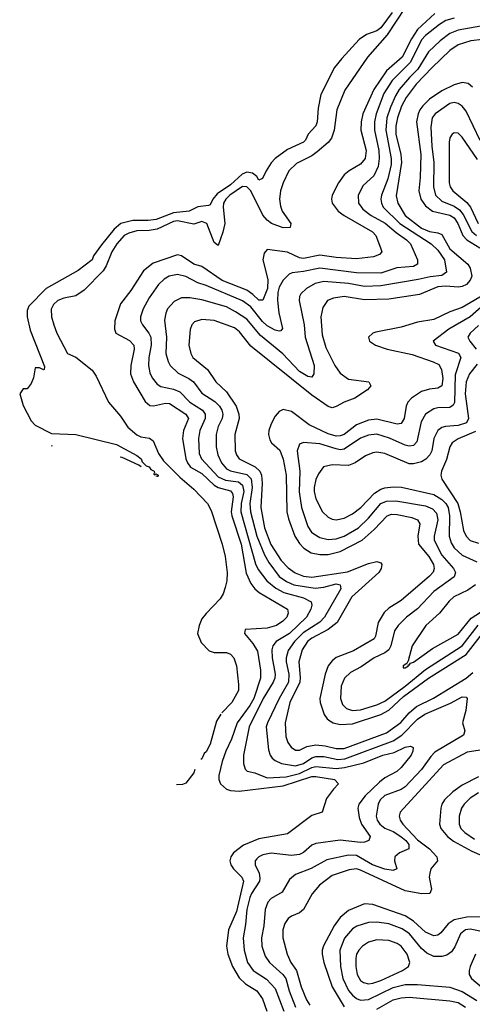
# Model space of a CAD drawing. Header units: inches. Extents: x 990535 to 1117859, y 769386 to 892122.
# Tile 339 of 656: x 1067193 to 1069420, y 791083 to 795934. Entities that reach past the tile are written whole.
import ezdxf

# ---------------------------------------------------------------- set-up
doc = ezdxf.new("R2010")
doc.units = ezdxf.units.IN
doc.header["$MEASUREMENT"] = 0
doc.layers.add('B0769', color=7, linetype='Continuous')

msp = doc.modelspace()

# ---------------------------------------------------------------- linework, layer by layer
at = {"layer": 'B0769', "color": 5}
for points, elevation in [([(1069025.4, 795970), (1068970, 795893), (1068950, 795879.4), (1068899.1, 795860.9), (1068863.9, 795836.1), (1068777.5, 795742.5), (1068742.5, 795697.5), (1068675.5, 795564.5), (1068662, 795498), (1068656.6, 795430), (1068650, 795411.3), (1068613.2, 795370), (1068599.3, 795340.7), (1068590.1, 795329.9), (1068510, 795293.8), (1068450.1, 795249.9), (1068430, 795228.3), (1068405, 795190), (1068387.9, 795152.1), (1068370, 795144), (1068360.6, 795160.6), (1068338.3, 795178.3), (1068310, 795183.2), (1068287.2, 795172.8), (1068230, 795121.1), (1068164.1, 795075.9), (1068142.8, 795050), (1068130, 795021.3), (1068122.3, 795017.7), (1068070, 795012.5), (1068026.3, 794990), (1067950, 794982.7), (1067864.9, 794950), (1067825.1, 794945.1), (1067750, 794945), (1067690.1, 794929.9), (1067657.5, 794902.5), (1067595.4, 794824.6), (1067556.9, 794770), (1067549.1, 794750.9), (1067481.4, 794698.6), (1067323.5, 794610), (1067237.8, 794522.2), (1067230, 794501.2), (1067229.6, 794470.4), (1067244.3, 794404.3), (1067314.8, 794225.2), (1067314, 794210), (1067310, 794208.7), (1067290, 794218), (1067270, 794218), (1067260.7, 794170), (1067250, 794142), (1067230, 794115.3), (1067210, 794116), (1067193.4, 794090), (1067210, 794034), (1067250, 793958), (1067270, 793936.4), (1067350, 793895.9), (1067470, 793890.9), (1067670, 793840.6), (1067770, 793786.9), (1067790.8, 793770), (1067796.5, 793756.5), (1067816, 793736), (1067830, 793731.5), (1067837.7, 793717.7), (1067854.2, 793710), (1067856.7, 793703.3), (1067852.3, 793693.8)], 2560), ([(1069090, 795993.6), (1069000.9, 795859.1), (1068903.8, 795750), (1068793.1, 795586.9), (1068753.8, 795490), (1068739.6, 795390), (1068727.2, 795350), (1068710.8, 795329.2), (1068657, 795283), (1068630, 795263.9), (1068554.3, 795225.7), (1068517.6, 795190), (1068489.1, 795130), (1068477.1, 795090), (1068471.6, 795050), (1068475.8, 795015.8), (1068484.7, 794990), (1068526.4, 794930), (1068523.8, 794910), (1068490, 794908.6), (1068431.2, 794930), (1068410, 794945.8), (1068390, 794970.3), (1068330, 795090.4), (1068310, 795110.3), (1068290, 795111.7), (1068227.7, 795070), (1068206.9, 795050), (1068195.8, 795030), (1068193.6, 795010), (1068202.3, 794930), (1068192.8, 794887.2), (1068170, 794821.6), (1068150, 794835.4), (1068114.2, 794930), (1068090, 794938.9), (1068050, 794926.8), (1067970, 794943.3), (1067950, 794938.9), (1067870, 794902.2), (1067830, 794894.7), (1067770, 794893.5), (1067730, 794882.3), (1067708, 794870), (1067671.7, 794830), (1067646.7, 794790), (1067618.8, 794721.2), (1067603.7, 794696.3), (1067510, 794600.9), (1067470, 794573.8), (1067410, 794562.7), (1067380.2, 794550), (1067359.8, 794530), (1067348.4, 794508.4), (1067349.2, 794470), (1067360.6, 794430), (1067376.3, 794390), (1067428.9, 794288.9), (1067470, 794272.1), (1067550, 794207.2), (1067570, 794177.4), (1067629.6, 794049.6), (1067690, 793980.8), (1067725.9, 793925.9), (1067770, 793888.2), (1067790, 793879.2), (1067831.8, 793871.8), (1067850, 793858.8), (1067876.2, 793796.2), (1067901.3, 793761.3), (1067980.7, 793680.7), (1068050, 793621.8), (1068117.7, 793550), (1068135.9, 793515.9), (1068190, 793350.2), (1068204.2, 793290), (1068214.5, 793210), (1068211.8, 793170), (1068203.8, 793136.2), (1068194.7, 793105.3), (1068180, 793080), (1068110, 793009), (1068090, 792982.6), (1068075.5, 792950), (1068068.4, 792910), (1068085.3, 792865.3), (1068124.9, 792824.9), (1068150, 792816.7), (1068210, 792816.1), (1068230, 792807.9), (1068246.9, 792790), (1068259.9, 792750), (1068270, 792658), (1068269, 792630), (1068237.4, 792570), (1068187.5, 792518.5)], 2580), ([(1069236.1, 795963.9), (1069150, 795885.8), (1069119.9, 795840.1), (1069074.2, 795750), (1068998, 795682), (1068934.8, 795590), (1068881.9, 795470), (1068872.4, 795430), (1068871.1, 795390), (1068898.1, 795290), (1068892.4, 795250), (1068870, 795222.9), (1068813.4, 795190), (1068790.1, 795170), (1068760.9, 795130), (1068730.1, 795070), (1068726.8, 795050), (1068730.8, 795030), (1068759.2, 794990), (1068788.7, 794968.7), (1068929.5, 794889.5), (1068944.9, 794870), (1068968.5, 794810), (1068974, 794790), (1068963.7, 794776.3), (1068934.6, 794765.4), (1068850, 794755), (1068750, 794761.5), (1068670, 794773.7), (1068590, 794757.9), (1068570, 794761.4), (1068510, 794788.8), (1068410, 794801), (1068396.7, 794783.3), (1068390.1, 794750), (1068413.4, 794653.4), (1068412, 794610), (1068390, 794552.8), (1068370, 794551.5), (1068340.6, 794580.6), (1068310, 794602.1), (1068189.6, 794649.6), (1068090, 794718.1), (1068050, 794729.5), (1067990, 794769.9), (1067970, 794775.3), (1067850, 794734), (1067802.9, 794697.1), (1067740.7, 794599.3), (1067690, 794533.6), (1067661.3, 794450), (1067659.3, 794410), (1067666.3, 794390), (1067734, 794354), (1067754.1, 794330), (1067756.8, 794310), (1067739.4, 794230), (1067737.8, 794190), (1067753.4, 794150), (1067810, 794052.7), (1067833.1, 794033.1), (1067852.2, 794032.2), (1067910, 794045.1), (1067930, 794043.7), (1068010.8, 793990), (1068024.5, 793970), (1067999.4, 793910), (1067993.4, 793870), (1068011.2, 793770), (1068019.1, 793750), (1068034, 793730), (1068090, 793697.8), (1068150, 793640.3), (1068170, 793630), (1068230, 793612.2), (1068239.9, 793599.9), (1068243.7, 793583.7), (1068233.9, 793510), (1068236.2, 793490), (1068282.7, 793350), (1068306.8, 793206.8), (1068330, 793156.1), (1068349.6, 793130), (1068371.3, 793111.3), (1068511.3, 793030), (1068514.8, 793010), (1068506.7, 792990), (1068488, 792970), (1068456.9, 792950), (1068410, 792937), (1068303.1, 792930), (1068298.4, 792910), (1068340.5, 792860.5), (1068362.5, 792822.5), (1068378.6, 792730), (1068377.7, 792690), (1068344.5, 792590), (1068324.9, 792555.1), (1068262.8, 792470), (1068235.9, 792390), (1068207.9, 792330), (1068190, 792279.2), (1068173.6, 792210), (1068173.1, 792190), (1068181.3, 792170), (1068210, 792142.8), (1068230, 792136.2), (1068273.1, 792133.1), (1068490, 792159), (1068630, 792205.2), (1068650, 792206.3), (1068742, 792190), (1068762.4, 792170), (1068736.3, 792143.7), (1068702.9, 792097.1), (1068680.5, 792030), (1068630, 792012.8), (1068510, 791923.4), (1068370, 791898.4), (1068293.5, 791866.5), (1068245.3, 791830), (1068231.3, 791810), (1068227.5, 791790), (1068232.5, 791770), (1068244.4, 791750), (1068286.5, 791710), (1068294.1, 791690), (1068259.5, 791540.5), (1068220.9, 791450), (1068210.4, 791370), (1068216.5, 791330), (1068239.7, 791270), (1068273.2, 791213.2), (1068304.1, 791184.1), (1068359.8, 791150), (1068388.4, 791110), (1068409.1, 791050)], 2620), ([(1069330, 795941.7), (1069290, 795929.6), (1069258.1, 795910), (1069190, 795855.8), (1069170, 795834.2), (1069115.6, 795724.4), (1069025.6, 795634.4), (1068983.9, 795570), (1068946.1, 795470), (1068937.9, 795430), (1068938.5, 795390), (1068959.8, 795290), (1068961.5, 795250), (1068956.7, 795210), (1068935.7, 795164.3), (1068882.2, 795117.8), (1068859, 795070), (1068859.8, 795030), (1068880.8, 795000.8), (1068922.2, 794970), (1068991.5, 794931.5), (1069045.4, 794885.4), (1069096, 794850), (1069115.6, 794830), (1069150.1, 794750), (1069150.5, 794729.5), (1069130, 794717.3), (1069049.3, 794710.7), (1068970, 794684.4), (1068850, 794686.7), (1068670, 794710.2), (1068590, 794693.4), (1068533.1, 794686.9), (1068519, 794681), (1068489, 794651), (1068470, 794616.1), (1068463.7, 794590), (1068461.7, 794550), (1068468.4, 794490), (1068486.8, 794413.2), (1068478.3, 794401.7), (1068470, 794399.1), (1068450, 794403.7), (1068410, 794425.4), (1068387.1, 794447.1), (1068330, 794518.6), (1068290, 794549.2), (1068110, 794625), (1068070, 794637.6), (1068010, 794668.7), (1067970, 794678.8), (1067929.2, 794670), (1067904.4, 794655.6), (1067875.8, 794630), (1067830, 794563.1), (1067800.7, 794510), (1067786.9, 794470), (1067788.2, 794450), (1067797.5, 794430), (1067829.1, 794390), (1067837.7, 794370), (1067839.7, 794330), (1067829, 794270), (1067827, 794230), (1067834, 794194), (1067845.2, 794170), (1067870, 794138.4), (1067887.2, 794127.2), (1067950, 794114.4), (1067980.4, 794100.4), (1068029.6, 794050), (1068092.6, 794010), (1068105.4, 793990), (1068105.8, 793970), (1068079.3, 793910), (1068072.6, 793870), (1068076.9, 793796.9), (1068088.1, 793770), (1068170, 793681.9), (1068206, 793666), (1068270, 793656.7), (1068290, 793640.1), (1068295.3, 793610), (1068282.4, 793550), (1068280.8, 793510), (1068353.9, 793253.9), (1068365.8, 793225.8), (1068408.7, 793168.7), (1068453.6, 793133.6), (1068492.7, 793112.7), (1068590, 793085.4), (1068626.4, 793066.4), (1068630.1, 793050), (1068624.9, 793030), (1068603.6, 792990), (1068519.9, 792910), (1068455.5, 792870), (1068438.4, 792850), (1068434.1, 792830), (1068435.9, 792790), (1068449.3, 792710), (1068448.4, 792690), (1068440.5, 792670), (1068391.1, 792590), (1068322.5, 792450), (1068295, 792310), (1068293.7, 792270), (1068302, 792242), (1068311.7, 792231.7), (1068350, 792223.8), (1068410, 792199.5), (1068504.2, 792204.2), (1068570, 792219.9), (1068630, 792250.5), (1068650, 792255.3), (1068750, 792244.4), (1068790.9, 792249.1), (1068886.8, 792273.2), (1068979.4, 792310), (1069035.4, 792324.6), (1069090, 792349.4), (1069115, 792355), (1069128.6, 792348.6), (1069127.2, 792330), (1069118.7, 792310), (1069070, 792249.9), (1069047.9, 792230), (1068990, 792199.7), (1068963, 792177), (1068892.3, 792110), (1068862.1, 792070), (1068857.4, 792050), (1068863.1, 792003.1), (1068874, 791970), (1068917.5, 791910), (1068910.3, 791890), (1068890, 791882.3), (1068870, 791881), (1068770, 791891.4), (1068650, 791876.1), (1068630, 791867.9), (1068590, 791831.8), (1068570, 791821.8), (1068530, 791816.6), (1068430, 791827.9), (1068390, 791819.6), (1068370.2, 791810), (1068360.3, 791799.7), (1068351.9, 791790), (1068351.7, 791770), (1068370.7, 791730), (1068375.3, 791704.7), (1068372.5, 791690), (1068333.4, 791630), (1068325.7, 791610), (1068310, 791549.7), (1068304, 791476), (1068292, 791410), (1068297.1, 791350), (1068313.3, 791290), (1068342.5, 791250), (1068407.8, 791207.8), (1068450, 791161.9), (1068492.8, 791050)], 2640), ([(1069490, 795906.3), (1069350, 795881.6), (1069310, 795866.6), (1069261.5, 795830), (1069204.3, 795775.7), (1069151.8, 795690), (1069110.4, 795649.6), (1069059.9, 795590), (1069041.2, 795558.8), (1069017.5, 795502.5), (1068999.9, 795450), (1068993.9, 795390), (1069019.9, 795250), (1069019.9, 795220.1), (1069003.9, 795150), (1068972.9, 795070), (1068969.6, 795050), (1068972.7, 795030), (1068982.1, 795010), (1069063.3, 794930), (1069216.8, 794830), (1069250, 794797.9), (1069282.6, 794750), (1069293.6, 794690), (1069270, 794673.1), (1069212.3, 794667.7), (1069153.9, 794653.9), (1068970, 794623.2), (1068890, 794619.2), (1068810, 794634.7), (1068690, 794643.9), (1068646.2, 794633.8), (1068603.9, 794610), (1068576.5, 794583.5), (1068569.5, 794570), (1068568.3, 794550), (1068592.8, 794430), (1068598.3, 794370), (1068642.1, 794230), (1068640.2, 794190), (1068630, 794173), (1068610, 794176.1), (1068570, 794200.1), (1068487.3, 794287.3), (1068378.3, 794378.3), (1068310, 794458.3), (1068255.4, 794495.4), (1068210, 794519), (1068090, 794553.4), (1068030, 794563.7), (1067990, 794563.9), (1067953.9, 794546.1), (1067920.9, 794510), (1067911.8, 794488.2), (1067905.7, 794454.3), (1067914.9, 794370), (1067912.7, 794290), (1067923.6, 794250), (1067934, 794230), (1067972.2, 794192.2), (1068026, 794166), (1068047.6, 794150), (1068090, 794094.8), (1068153, 794053), (1068175.4, 794030), (1068187.5, 794010), (1068192.6, 793990), (1068190.1, 793970), (1068170.1, 793929.9), (1068159.4, 793890), (1068160.6, 793830), (1068168.8, 793790), (1068186.2, 793750), (1068210, 793721.8), (1068230.8, 793710.8), (1068310, 793693.6), (1068331.5, 793671.5), (1068336.6, 793630), (1068325.6, 793550), (1068328.3, 793510), (1068359.8, 793390), (1068397.2, 793297.2), (1068419.2, 793259.2), (1068470.5, 793190.5), (1068505.7, 793165.7), (1068541.5, 793150), (1068646.6, 793133.4), (1068690, 793138.5), (1068750, 793154.4), (1068770.1, 793150), (1068773.8, 793130), (1068692.9, 792990), (1068670, 792965.9), (1068587.5, 792912.5), (1068544.9, 792870), (1068514.4, 792825.6), (1068503.8, 792790), (1068503.7, 792770), (1068516.8, 792710), (1068514.9, 792670), (1068469.7, 792590), (1068412.1, 792470), (1068406.5, 792450), (1068416.8, 792336.8), (1068426.1, 792310), (1068436.1, 792296.1), (1068450, 792284.1), (1068481.5, 792270), (1068550, 792257.8), (1068590, 792269.8), (1068630, 792298), (1068650, 792304.9), (1068690, 792304), (1068759.1, 792290), (1068792.5, 792292.5), (1069030, 792381.7), (1069072.8, 792410), (1069150, 792487.9), (1069187.1, 792512.9), (1069312.7, 792567.3), (1069370, 792598.2), (1069390, 792596.5), (1069394.7, 792590), (1069388.1, 792530), (1069370.9, 792470), (1069383.8, 792430), (1069376.9, 792410), (1069234.9, 792325.1), (1069215.1, 792304.9), (1069170, 792240.5), (1069090, 792155), (1069070, 792141.5), (1068990, 792112.3), (1068966.4, 792090), (1068956.1, 792070), (1068947.5, 792010), (1068952.6, 791990), (1068964.9, 791970), (1068990, 791951.6), (1069030, 791935.4), (1069068.1, 791910), (1069092.7, 791890), (1069107.2, 791870), (1069108.4, 791850), (1069060.9, 791830), (1069038.4, 791810), (1069037.4, 791790), (1069048.7, 791750), (1069030, 791742), (1068990, 791749.2), (1068928.1, 791770), (1068850, 791815.7), (1068810, 791817.9), (1068704.7, 791795.3), (1068627.8, 791752.2), (1068550, 791722.9), (1068521.3, 791698.7), (1068484.1, 791635.9), (1068430, 791604.5), (1068413.8, 791586.2), (1068400.7, 791550), (1068394.7, 791470), (1068383.6, 791410), (1068384.7, 791370), (1068400.8, 791320.8), (1068422.6, 791290), (1068488.1, 791230), (1068502.8, 791210), (1068519.6, 791150), (1068550.7, 791070)], 2660), ([(1069470, 795836.8), (1069412, 795830), (1069350, 795810.3), (1069310, 795781.9), (1069221.8, 795698.2), (1069144.2, 795615.8), (1069093.7, 795550), (1069071.9, 795508.1), (1069051.4, 795450), (1069043.8, 795410), (1069044.4, 795370), (1069068.3, 795270), (1069072, 795230), (1069046.1, 795066.1), (1069053.2, 795030), (1069090.1, 794970), (1069170, 794906), (1069210, 794889.6), (1069250, 794884.6), (1069270, 794875.5), (1069310, 794805.1), (1069398.2, 794730), (1069409.5, 794710), (1069416.8, 794670), (1069408.6, 794650), (1069390.5, 794630), (1069370, 794619.1), (1069350, 794615.5), (1069290, 794621.2), (1069250, 794618), (1069159.5, 794580.5), (1069010, 794557.2), (1068890, 794554.5), (1068790, 794569.9), (1068737.4, 794562.6), (1068707.7, 794550), (1068684.4, 794515.6), (1068675.4, 794470), (1068680.9, 794380.9), (1068699.7, 794319.7), (1068743.4, 794230), (1068770, 794192.9), (1068810, 794162.9), (1068910.3, 794150), (1068921.2, 794130), (1068904.4, 794110), (1068842.7, 794070), (1068790, 794049.9), (1068750, 794028.9), (1068730, 794022.4), (1068710, 794027.5), (1068630, 794083.7), (1068330, 794325.6), (1068275.4, 794395.4), (1068250, 794415.1), (1068150, 794451.4), (1068090, 794456.8), (1068054, 794446), (1068039.6, 794430), (1068031.8, 794408.2), (1068025.7, 794330), (1068034.6, 794290), (1068045.7, 794270), (1068116.6, 794210), (1068158.4, 794150), (1068210, 794100.1), (1068258.9, 794030), (1068271.8, 793990), (1068273.4, 793970), (1068252.2, 793890), (1068253.3, 793810), (1068259.9, 793790), (1068273.4, 793770), (1068351.6, 793731.6), (1068375.3, 793710), (1068382.7, 793690), (1068386.1, 793650), (1068379.6, 793530), (1068398.2, 793430), (1068428.8, 793348.8), (1068479, 793270), (1068513.4, 793233.4), (1068548.3, 793208.3), (1068590, 793192.1), (1068630, 793186.9), (1068805.8, 793214.2), (1068910, 793255), (1068950, 793264.8), (1068970, 793257.4), (1068974.5, 793250), (1068972, 793230), (1068959.4, 793210), (1068826.4, 793090), (1068755.4, 792964.6), (1068710.6, 792929.3), (1068630, 792887.8), (1068609.7, 792870), (1068582.8, 792830), (1068567.2, 792770), (1068573.5, 792693.5), (1068570.8, 792670), (1068522.6, 792570), (1068499.7, 792470), (1068503, 792403), (1068513.1, 792373.1), (1068529.3, 792349.3), (1068550, 792336.1), (1068570, 792335), (1068606.1, 792353.9), (1068650, 792361.4), (1068696.5, 792356.5), (1068750, 792343.9), (1068790, 792344), (1068998.5, 792421.5), (1069068.4, 792471.6), (1069110, 792519), (1069144.6, 792550), (1069228.5, 792591.5), (1069390, 792690.7), (1069422, 792718)], 2680), ([(1069421.3, 795601.3), (1069400, 795620), (1069370, 795624.4), (1069330, 795613), (1069270, 795583.1), (1069210, 795541.9), (1069176.3, 795510), (1069162.5, 795490), (1069153.6, 795470), (1069145.3, 795430), (1069166, 795270), (1069163.3, 795156.7), (1069156.7, 795090), (1069167.4, 795050), (1069190, 795016.6), (1069223.7, 794990), (1069310, 794971), (1069330, 794958.2), (1069348.5, 794930), (1069373.2, 794870), (1069393.3, 794850), (1069457.3, 794810)], 2720), ([(1069458.5, 795338.5), (1069390, 795482.4), (1069370, 795507.1), (1069350, 795520.8), (1069330, 795525.8), (1069310, 795520.7), (1069236.8, 795470), (1069222.7, 795450), (1069215.8, 795404.2), (1069220.2, 795310), (1069230.5, 795230), (1069228.2, 795110), (1069238.8, 795070), (1069270, 795039.7), (1069330, 795014.7), (1069356.8, 794996.8), (1069374.1, 794974.1), (1069418.3, 794890), (1069439.7, 794870)], 2740), ([(1069445.1, 795245.1), (1069370, 795355.3), (1069350, 795374.4), (1069330, 795377.2), (1069321.5, 795370), (1069308.6, 795351.4), (1069305.4, 795330), (1069306.5, 795130), (1069310.6, 795110), (1069323.3, 795090), (1069393.4, 795033.4), (1069410.7, 795010), (1069448.9, 794930)], 2760), ([(1069496.7, 794590), (1069370, 794516.3), (1069310, 794494.9), (1069230, 794456.8), (1069150, 794443), (1069070, 794419.9), (1068945.8, 794394.2), (1068930.2, 794389.8), (1068909.4, 794370.6), (1068914.9, 794350), (1068943.1, 794330), (1069001.6, 794310), (1069124.2, 794284.2), (1069227.7, 794247.7), (1069254.4, 794234.4), (1069267.7, 794210), (1069274.1, 794165.9), (1069270, 794129.9), (1069250, 794118.5), (1069210, 794114.1), (1069170, 794102.8), (1069120.4, 794070), (1069103.4, 794050), (1069093.9, 794030), (1069085.3, 793970), (1069070, 793944.7), (1069050, 793941.2), (1068950, 793965.7), (1068910, 793961.1), (1068850, 793937.6), (1068788.9, 793891.1), (1068770, 793883.4), (1068750, 793882.7), (1068710, 793894.4), (1068617.5, 793937.5), (1068530, 794003.2), (1068490, 794012.8), (1068470, 794004.2), (1068450, 793980.9), (1068430, 793943.1), (1068419.4, 793910), (1068417.4, 793890), (1068423.5, 793863.5), (1068432.1, 793850), (1068472.7, 793812.7), (1068489.5, 793769.5), (1068503.5, 793690), (1068507, 793510), (1068515.1, 793475.1), (1068547, 793390), (1068570, 793353.5), (1068591.8, 793330), (1068627.5, 793307.5), (1068670, 793299.2), (1068710, 793299), (1068770, 793313.9), (1068877.8, 793370), (1068937.6, 793422.4), (1069000.6, 793490), (1069022.4, 793497.6), (1069050, 793496.6), (1069122.1, 793482.1), (1069150.1, 793470), (1069161.7, 793450), (1069151.2, 793390), (1069155.8, 793350), (1069206.2, 793290), (1069228.7, 793250), (1069232.5, 793230), (1069227.9, 793212.1), (1069210, 793192), (1069070, 793073), (1069010, 793034.7), (1068986.9, 793013.1), (1068956.5, 792963.5), (1068943.9, 792896.1), (1068936.6, 792883.4), (1068835.2, 792824.8), (1068750, 792792.1), (1068730, 792775.8), (1068711.4, 792750), (1068695.3, 792710), (1068669.7, 792590), (1068672.1, 792570), (1068691.5, 792511.5), (1068705.8, 792490), (1068719.2, 792479.2), (1068736.1, 792470), (1068770, 792461.9), (1068830, 792464.8), (1068970, 792511.8), (1069010, 792531.7), (1069080.9, 792599.1), (1069204.5, 792690), (1069390, 792806.3), (1069470.5, 792909.5)], 2720), ([(1069479, 794530), (1069410, 794470.7), (1069303.9, 794410), (1069227.4, 794350), (1069238.9, 794330), (1069351.2, 794291.2), (1069362.7, 794270), (1069335.4, 794184.6), (1069331.6, 794048.4), (1069325.3, 794034.7), (1069310, 794023), (1069250, 794021.8), (1069230, 794016.9), (1069190.1, 793989.9), (1069167.9, 793952.1), (1069146.4, 793853.6), (1069130, 793835.5), (1069110, 793832.8), (1069090, 793838.1), (1069012.6, 793872.6), (1068950, 793891.6), (1068910, 793886.9), (1068870, 793873), (1068790, 793817.4), (1068770, 793815.4), (1068750, 793819.9), (1068670, 793845), (1068590, 793851.2), (1068570, 793843.1), (1068559, 793810), (1068571.2, 793710), (1068568.7, 793608.7), (1068579.9, 793530), (1068610, 793436.9), (1068628.3, 793410), (1068640.2, 793400.2), (1068670, 793382.2), (1068710, 793372.8), (1068750, 793376.4), (1068790, 793390.1), (1068860.1, 793430), (1068910, 793478.9), (1068970, 793549.7), (1068997.4, 793562.6), (1069044.3, 793564.3), (1069190, 793538.5), (1069223.8, 793523.8), (1069243.2, 793503.2), (1069251, 793470), (1069231.7, 793390), (1069232.9, 793370), (1069270, 793295.3), (1069327.9, 793230), (1069337.7, 793210), (1069330.2, 793190), (1069230, 793117.1), (1069150, 793032.2), (1069096.8, 792990), (1069055.5, 792950), (1069037.5, 792922.5), (1069019.6, 792850), (1069008.4, 792830), (1068990, 792814.8), (1068937.5, 792790), (1068873.8, 792746.2), (1068821.4, 792718.6), (1068791.6, 792690), (1068775.3, 792650), (1068771.4, 792590), (1068780.8, 792560.8), (1068800.2, 792540.2), (1068830.1, 792530.1), (1068870, 792534.2), (1068950, 792557.9), (1068990, 792576), (1069089.6, 792650), (1069190, 792733), (1069369.9, 792850), (1069449, 792951)], 2740), ([(1069450, 794427.8), (1069408.8, 794390), (1069398.5, 794370), (1069407, 794350), (1069438.2, 794310)], 2760), ([(1069443.5, 794236.5), (1069405.8, 794190), (1069388.9, 794150), (1069384.4, 794090), (1069401.8, 793970), (1069391.6, 793948.4), (1069350, 793934.7), (1069288.5, 793930), (1069270, 793924.2), (1069250.9, 793910), (1069230.1, 793870), (1069220.3, 793810), (1069211.6, 793790), (1069191.5, 793768.5), (1069170, 793756), (1069130, 793745.4), (1069110, 793746.6), (1068990, 793797.5), (1068950, 793803.6), (1068930, 793800.7), (1068894.9, 793785.1), (1068843.6, 793750), (1068810, 793736.9), (1068730, 793741.2), (1068688.3, 793731.7), (1068662.9, 793697.1), (1068650, 793668.2), (1068641.6, 793630), (1068641.3, 793610), (1068650, 793573.1), (1068682.8, 793510), (1068710, 793483.2), (1068730, 793473.8), (1068750, 793470.7), (1068790, 793477.5), (1068830, 793498.8), (1068872.2, 793530), (1068938.2, 793601.8), (1068970, 793621.6), (1068990, 793627.6), (1069030, 793632.6), (1069070.9, 793630.9), (1069230, 793595), (1069270, 793569.7), (1069289.4, 793550), (1069300.5, 793530), (1069307.8, 793490), (1069305.5, 793390), (1069316.3, 793356.3), (1069330, 793332.2), (1069370, 793295.4), (1069442.7, 793262.7)], 2760), ([(1069435.3, 793904.7), (1069350.9, 793869.1), (1069321.5, 793850), (1069310.1, 793830), (1069292.9, 793767.1), (1069267.8, 793710), (1069265, 793690), (1069269.5, 793670), (1069348.5, 793550), (1069360.7, 793510), (1069377.3, 793417.3), (1069389.8, 793389.7), (1069410, 793368.5), (1069450, 793355.8)], 2780), ([(1067354, 793833), (1067350, 793834.2), (1067349.4, 793834.1)], 2560), ([(1067791.4, 793731.9), (1067779.3, 793739.3), (1067697.8, 793777.8), (1067687.6, 793779.4)], 2560), ([(1067854.3, 793692.2), (1067863.9, 793696.1), (1067874.3, 793690), (1067874.9, 793685.1), (1067870, 793683.6), (1067862.6, 793685.9)], 2560), ([(1069435.8, 793150), (1069397.3, 793122.7), (1069328.6, 793090), (1069306.3, 793070), (1069258.3, 793010), (1069191, 792950), (1069123.8, 792850), (1069104.7, 792775.3), (1069098.4, 792761.6), (1069079.1, 792750), (1069080.5, 792740.5), (1069090, 792740.5), (1069105.2, 792750), (1069104, 792756), (1069110, 792754), (1069115.5, 792764.5), (1069130, 792769.2), (1069224.3, 792835.7), (1069350, 792907.5), (1069414.4, 792985.6), (1069482.5, 793030)], 2760), ([(1068183.2, 792513.2), (1068161.9, 792478.1), (1068130, 792365.6), (1068110, 792327.1), (1068100.8, 792319.2), (1068090, 792292.8), (1068085.2, 792289.5)], 2580), ([(1069470, 792336.2), (1069395.2, 792324.8), (1069277.5, 792262.5), (1069064.6, 792030), (1069059.6, 792010), (1069064.8, 791990), (1069078.2, 791970), (1069150, 791893), (1069210, 791848.5), (1069245.2, 791810), (1069247.8, 791790), (1069216.5, 791750), (1069210.2, 791730), (1069207.8, 791710), (1069219.8, 791650), (1069210.2, 791630), (1069172, 791628), (1069090, 791642.4), (1068870, 791744), (1068850, 791749.9), (1068813.9, 791746.1), (1068730, 791717.4), (1068668.1, 791670), (1068632, 791628), (1068590.1, 791549.9), (1068570, 791534.5), (1068530, 791517.5), (1068514.2, 791505.8), (1068498.3, 791481.7), (1068487.3, 791450), (1068487.5, 791410), (1068509.6, 791330), (1068526.9, 791290), (1068554.6, 791250), (1068577.9, 791170), (1068605, 791105), (1068619.9, 791079.9)], 2680), ([(1068054.4, 792239.3), (1068050, 792224), (1068010, 792173.3), (1067993.9, 792166.1), (1067964.5, 792164.1)], 2580), ([(1069450, 792204.7), (1069370, 792162.4), (1069323.8, 792130), (1069282.9, 792090), (1069270.1, 792070), (1069264.2, 792050), (1069258, 791970), (1069265.8, 791950), (1069298.1, 791910), (1069327.3, 791887.3), (1069417.1, 791837.1), (1069526.9, 791790)], 2720), ([(1069450, 792124.5), (1069410, 792098.3), (1069379.5, 792070), (1069365.9, 792050), (1069354.9, 792010), (1069354.6, 791970), (1069363.5, 791950), (1069383.2, 791930), (1069430, 791897.6)], 2740), ([(1069470, 791514.3), (1069392.8, 791512.8), (1069330, 791499.8), (1069300.9, 791479.1), (1069264.5, 791435.5), (1069250, 791424.6), (1069230, 791420.4), (1069190, 791438.3), (1069130, 791493.1), (1069090, 791518.6), (1068930, 791574.8), (1068890, 791577.8), (1068810, 791545), (1068770, 791511.7), (1068739.9, 791470), (1068688.2, 791371.8), (1068681.6, 791350), (1068680.9, 791330), (1068689.7, 791290), (1068731.1, 791170), (1068790, 791071.1)], 2720), ([(1069481.6, 791438.4), (1069410, 791453.1), (1069386.4, 791450), (1069361.3, 791430), (1069334.2, 791365.8), (1069317.9, 791342.1), (1069294.4, 791325.6), (1069270, 791318.5), (1069230, 791318.3), (1069195.5, 791335.5), (1069170, 791358), (1069110.2, 791430.2), (1069074.5, 791454.5), (1069010, 791479.6), (1068950, 791488), (1068910, 791486.4), (1068852.3, 791467.7), (1068830, 791455.4), (1068791.3, 791408.8), (1068767.5, 791350), (1068771.1, 791270), (1068783.6, 791210), (1068811.3, 791151.3), (1068830, 791127.7), (1068850, 791111.8), (1068870, 791104.5), (1068910, 791106.7), (1069030, 791165.9), (1069090, 791180.2), (1069150, 791181.3), (1069310, 791168.2), (1069370, 791146.7), (1069441.8, 791101.8)], 2740), ([(1069436.3, 791330), (1069409.4, 791270), (1069403.7, 791250), (1069405.1, 791230), (1069415.9, 791210), (1069499.8, 791139.8)], 2760), ([(1068950, 791059.6), (1069030, 791104.9), (1069070, 791115.8), (1069110, 791118.3), (1069310, 791100.2), (1069350, 791092.1), (1069385.9, 791070)], 2720)]:
    msp.add_lwpolyline(points, dxfattribs=dict(at, elevation=elevation))
at = {"layer": 'B0769', "color": 5, "elevation": 2760}
msp.add_lwpolyline([(1068950, 791401.3), (1068910, 791389.9), (1068879.7, 791370), (1068861.5, 791350), (1068850.7, 791330), (1068847.4, 791310), (1068846.7, 791270), (1068853.7, 791230), (1068870, 791200.5), (1068884.9, 791190), (1068910, 791184.6), (1068930, 791187.3), (1068970, 791200.9), (1069076.1, 791250), (1069106.3, 791270), (1069113.2, 791290), (1069100.2, 791330), (1069070, 791369.2), (1069050, 791383), (1069010, 791398.4)], close=True, dxfattribs=at)

doc.saveas('drawing.dxf')
